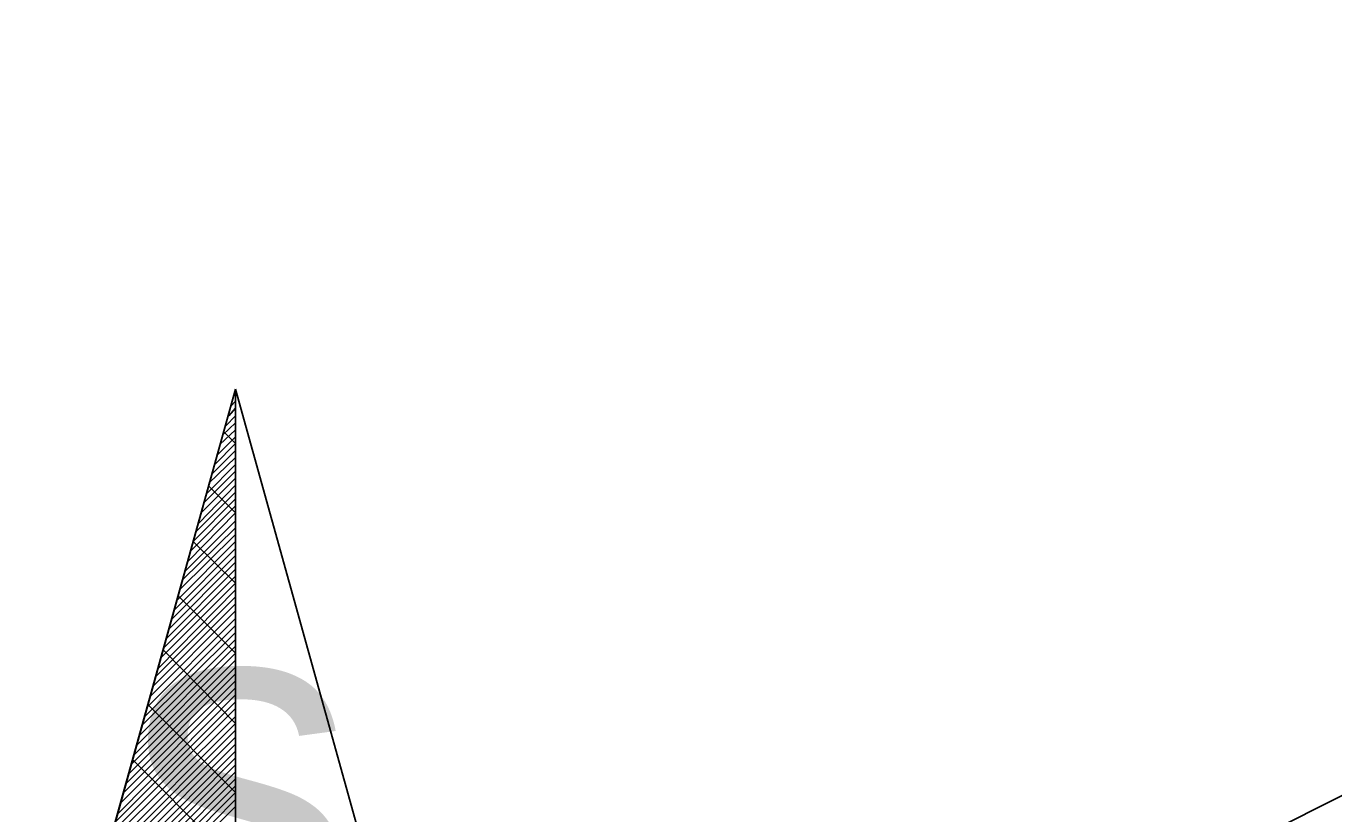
# Model space of a CAD drawing. Extents: x -729889 to -691139, y -995431 to -974354.
# Drawn here: x -726190.416 to -726187.769, y -978351.262 to -978349.668 of the extents above; entities that cross this region are included whole.
import ezdxf

# ---------------------------------------------------------------- set-up
doc = ezdxf.new("R2010")
doc.units = 0
for name, color, linetype in [('Skutečně zaměřené kabelové vedení', 7, 'Continuous'), ('Svítidlo vestavné a přisazené venkovní', 7, 'Continuous'), ('Světelný bod se zemním svítidlem', 7, 'Continuous')]:
    doc.layers.add(name, color=color, linetype=linetype)

# ---------------------------------------------------------------- blocks, each defined once
blk = doc.blocks.new('Světlo')
at = {"layer": 'Světelný bod se zemním svítidlem'}
for p, q in [((-0.3687, 0.3687), (0, 1.6939)), ((0, 1.6939), (-0.3687, 0.3687)), ((-0.2957, 0.6313), (0, 1.6939)), ((-0.0035, 1.6817), (0, 1.6852)), ((0, 1.6939), (0.3687, 0.3687)), ((0, 0), (0, 1.6939)), ((0, 1.6939), (0.2957, 0.6313)), ((0, 1.6939), (0, -1.3043)), ((-0.0122, 1.647), (0, 1.6609)), ((-0.0087, 1.6643), (0, 1.673)), ((-0.0226, 1.6139), (0, 1.6348)), ((-0.0174, 1.6296), (0, 1.647)), ((-0.0278, 1.5965), (0, 1.6226)), ((0, 1.5983), (-0.0209, 1.6191)), ((-0.0365, 1.5617), (0, 1.5983)), ((-0.0313, 1.5791), (0, 1.6104)), ((-0.047, 1.5287), (0, 1.5739)), ((-0.0417, 1.5443), (0, 1.5861)), ((-0.0557, 1.4939), (0, 1.5496)), ((-0.0504, 1.5113), (0, 1.5617)), ((-0.0643, 1.4591), (0, 1.5252)), ((-0.0609, 1.4765), (0, 1.5374)), ((0, 1.4765), (-0.047, 1.5235)), ((-0.0748, 1.4261), (0, 1.5009)), ((-0.0696, 1.4435), (0, 1.513)), ((-0.0835, 1.3913), (0, 1.4765)), ((-0.08, 1.4087), (0, 1.4887)), ((-0.0939, 1.3583), (0, 1.4504)), ((-0.0887, 1.3739), (0, 1.4626)), ((-0.0991, 1.3409), (0, 1.4383)), ((-0.1078, 1.3061), (0, 1.4139)), ((-0.1026, 1.3235), (0, 1.4261)), ((0, 1.353), (-0.0748, 1.4261)), ((-0.1165, 1.273), (0, 1.3896)), ((-0.113, 1.2887), (0, 1.4017)), ((-0.127, 1.2383), (0, 1.3652)), ((-0.1217, 1.2557), (0, 1.3774)), ((-0.1357, 1.2035), (0, 1.3409)), ((-0.1322, 1.2209), (0, 1.353)), ((-0.1461, 1.1704), (0, 1.3165)), ((-0.1409, 1.1878), (0, 1.3287)), ((0, 1.2296), (-0.1009, 1.3304)), ((-0.1548, 1.1357), (0, 1.2904)), ((-0.1513, 1.153), (0, 1.3043)), ((-0.1652, 1.1026), (0, 1.2661)), ((-0.16, 1.1183), (0, 1.2783)), ((-0.1687, 1.0852), (0, 1.2539)), ((-0.1791, 1.0504), (0, 1.2296)), ((-0.1739, 1.0678), (0, 1.2417)), ((0, 1.1061), (-0.127, 1.2348)), ((-0.1878, 1.0174), (0, 1.2052)), ((-0.1843, 1.033), (0, 1.2174)), ((-0.1983, 0.9826), (0, 1.1809)), ((-0.193, 1), (0, 1.193)), ((-0.207, 0.9478), (0, 1.1565)), ((-0.2035, 0.9652), (0, 1.1687)), ((-0.2174, 0.9148), (0, 1.1322)), ((-0.2122, 0.9322), (0, 1.1443)), ((0, 0.9843), (-0.1548, 1.1391)), ((-0.2261, 0.88), (0, 1.1061)), ((-0.2226, 0.8974), (0, 1.1183)), ((-0.2365, 0.847), (0, 1.0817)), ((-0.2313, 0.8626), (0, 1.0939)), ((-0.24, 0.8296), (0, 1.0696)), ((-0.2504, 0.7948), (0, 1.0452)), ((-0.2452, 0.8122), (0, 1.0574)), ((0, 0.8609), (-0.1809, 1.0417)), ((0, 1.0522), (0, 1.0504)), ((-0.2591, 0.7617), (0, 1.0209)), ((-0.2557, 0.7774), (0, 1.033)), ((-0.2696, 0.727), (0, 0.9965)), ((-0.2643, 0.7443), (0, 1.0087)), ((-0.2783, 0.6922), (0, 0.9722)), ((-0.2748, 0.7096), (0, 0.9843)), ((-0.2835, 0.6765), (0, 0.96))]:
    blk.add_line(p, q, dxfattribs=at)
blk.add_text('s', height=0.6087, dxfattribs=at).set_placement((-0.1939, 0.7324))

msp = doc.modelspace()

# ---------------------------------------------------------------- linework, layer by layer
at = {"layer": 'Skutečně zaměřené kabelové vedení'}
msp.add_lwpolyline([(-726168.1815, -978335.5121), (-726165.7526, -978340.1646), (-726189.9917, -978352.3508)], dxfattribs=at)

# ---------------------------------------------------------------- block references
at = {"layer": 'Svítidlo vestavné a přisazené venkovní', "xscale": 1.150000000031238, "yscale": 1.150000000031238}
msp.add_blockref('Světlo', (-726189.9917, -978352.3508), dxfattribs=at)

doc.saveas('drawing.dxf')
